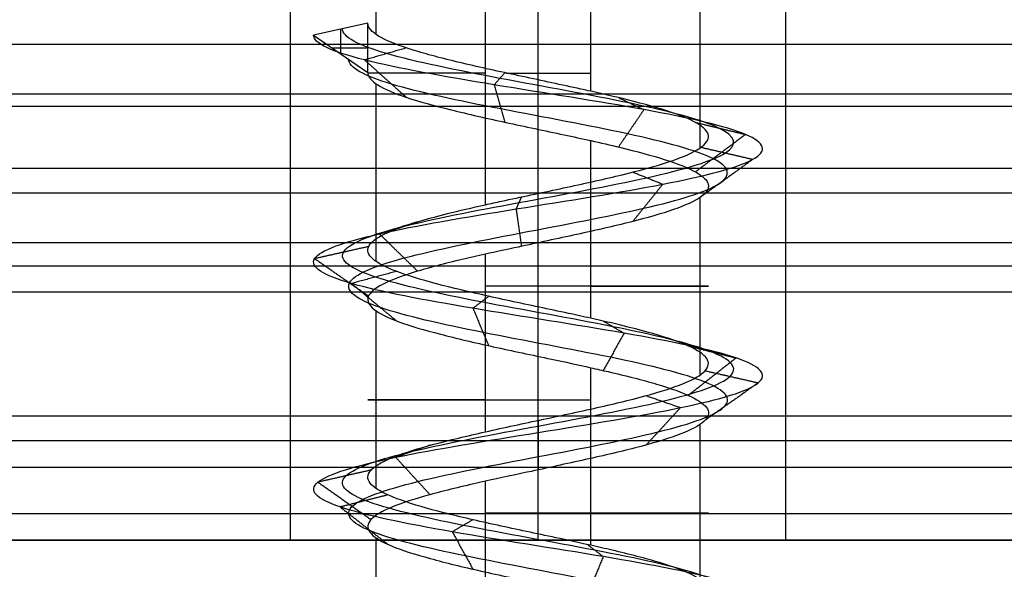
# Model space of a CAD drawing. Header units: millimetres. Extents: x -429 to 422, y -262 to 259.
# Tile 412 of 1056: x -331.31 to -323.36, y 209.83 to 214.27. Entities that reach past the tile are written whole.
import ezdxf

# ---------------------------------------------------------------- set-up
doc = ezdxf.new("R2010")
doc.units = ezdxf.units.MM
doc.layers.add('Default', color=7, linetype='Continuous', true_color=0x000000)
doc.layers.add('Screw', color=7, linetype='Continuous', true_color=0xffffff)

msp = doc.modelspace()

# ---------------------------------------------------------------- linework, layer by layer
at = {"layer": 'Default'}
for p, q in [((-427.1274, 210.0648, 1342.8222), (420.8726, 210.0648, 1342.8222)), ((420.8726, 210.0648, 772.8222), (-427.1274, 210.0648, 772.8222)), ((420.8726, 210.0648, 1057.8222), (-427.1274, 210.0648, 1057.8222)), ((-345.1274, 210.0648, 778.8222), (-329.1274, 210.0648, 778.8222)), ((-325.1274, 210.0648, 778.8222), (-297.6274, 210.0648, 778.8222))]:
    msp.add_line(p, q, dxfattribs=at)
for points in [[(-329.1274, 210.0648, 778.8222), (-329.1274, 213.8148, 778.8222), (-329.1274, 217.5648, 778.8222)], [(-327.1274, 210.0648, 780.8222), (-327.1274, 213.8148, 780.8222), (-327.1274, 217.5648, 780.8222)], [(-327.1274, 210.0648, 776.8222), (-327.1274, 213.8148, 776.8222), (-327.1274, 217.5648, 776.8222)], [(-325.1274, 210.0648, 778.8222), (-325.1274, 213.8148, 778.8222), (-325.1274, 217.5648, 778.8222)], [(396.8726, 214.0648, 1223.2137), (-3.1274, 214.0648, 1223.2137), (-403.1274, 214.0648, 1223.2137)], [(396.8726, 214.0648, 1215.8222), (-3.1274, 214.0648, 1215.8222), (-403.1274, 214.0648, 1215.8222)], [(396.8726, 214.0648, 1219.518), (-3.1274, 214.0648, 1219.518), (-403.1274, 214.0648, 1219.518)], [(396.8726, 214.0648, 1215.8222), (-3.1274, 214.0648, 1215.8222), (-403.1274, 214.0648, 1215.8222)], [(396.8726, 214.0648, 1223.2137), (-3.1274, 214.0648, 1223.2137), (-403.1274, 214.0648, 1223.2137)], [(396.8726, 214.0648, 1219.518), (-3.1274, 214.0648, 1219.518), (-403.1274, 214.0648, 1219.518)], [(396.8726, 213.6648, 1226.1222), (-3.1274, 213.6648, 1226.1222), (-403.1274, 213.6648, 1226.1222)], [(396.8726, 213.5648, 1196.2137), (-3.1274, 213.5648, 1196.2137), (-403.1274, 213.5648, 1196.2137)], [(396.8726, 213.5648, 1198.2137), (-3.1274, 213.5648, 1198.2137), (-403.1274, 213.5648, 1198.2137)], [(396.8726, 213.0648, 1223.2137), (-3.1274, 213.0648, 1223.2137), (-403.1274, 213.0648, 1223.2137)], [(396.8726, 212.8648, 1214.1137), (-3.1274, 212.8648, 1214.1137), (-403.1274, 212.8648, 1214.1137)], [(396.8726, 212.4648, 1224.4137), (-3.1274, 212.4648, 1224.4137), (-403.1274, 212.4648, 1224.4137)], [(396.8726, 212.2759, 1214.8193), (-3.1274, 212.2759, 1214.8193), (-403.1274, 212.2759, 1214.8193)], [(396.8726, 212.0648, 1215.7137), (-3.1274, 212.0648, 1215.7137), (-403.1274, 212.0648, 1215.7137)], [(396.8726, 212.0648, 1223.2137), (-3.1274, 212.0648, 1223.2137), (-403.1274, 212.0648, 1223.2137)], [(396.8726, 212.0648, 1219.4637), (-3.1274, 212.0648, 1219.4637), (-403.1274, 212.0648, 1219.4637)], [(396.8726, 212.0648, 1242.8222), (-3.1274, 212.0648, 1242.8222), (-403.1274, 212.0648, 1242.8222)], [(396.8726, 212.0648, 1240.8222), (-3.1274, 212.0648, 1240.8222), (-403.1274, 212.0648, 1240.8222)], [(396.8726, 212.0648, 1227.3222), (-3.1274, 212.0648, 1227.3222), (-403.1274, 212.0648, 1227.3222)], [(-316.0574, 212.0648, 1234.0722), (-335.6274, 212.0648, 1234.0722), (-355.1973, 212.0648, 1234.0722)], [(396.8726, 211.0648, 1196.2137), (-3.1274, 211.0648, 1196.2137), (-403.1274, 211.0648, 1196.2137)], [(396.8726, 211.0648, 1198.2137), (-3.1274, 211.0648, 1198.2137), (-403.1274, 211.0648, 1198.2137)], [(396.8726, 211.0648, 1197.2137), (-3.1274, 211.0648, 1197.2137), (-403.1274, 211.0648, 1197.2137)], [(396.8726, 210.8648, 1225.6137), (-3.1274, 210.8648, 1225.6137), (-403.1274, 210.8648, 1225.6137)], [(396.8726, 210.6506, 1242.2364), (-3.1274, 210.6506, 1242.2364), (-403.1274, 210.6506, 1242.2364)], [(396.8726, 210.2759, 1226.3193), (-3.1274, 210.2759, 1226.3193), (-403.1274, 210.2759, 1226.3193)], [(396.8726, 210.0648, 1240.8222), (-3.1274, 210.0648, 1240.8222), (-403.1274, 210.0648, 1240.8222)], [(396.8726, 210.0648, 1227.2137), (-3.1274, 210.0648, 1227.2137), (-403.1274, 210.0648, 1227.2137)], [(-316.0467, 210.0648, 1234.018), (-335.6274, 210.0648, 1234.018), (-355.2081, 210.0648, 1234.018)], [(-245.1274, 210.0648, 772.8222), (-295.1274, 210.0648, 772.8222), (-345.1274, 210.0648, 772.8222)], [(-345.1274, 210.0648, 784.8222), (-295.1274, 210.0648, 784.8222), (-245.1274, 210.0648, 784.8222)]]:
    msp.add_open_spline(points, degree=2, dxfattribs=at)
msp.add_rational_spline([(-325.1274, 210.0648, 778.8222), (-325.1274, 210.0648, 780.8222), (-327.1274, 210.0648, 780.8222), (-329.1274, 210.0648, 780.8222), (-329.1274, 210.0648, 778.8222), (-329.1274, 210.0648, 776.8222), (-327.1274, 210.0648, 776.8222), (-325.1274, 210.0648, 776.8222), (-325.1274, 210.0648, 778.8222)], [1, 0.707106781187, 1, 0.707106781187, 1, 0.707106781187, 1, 0.707106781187, 1], degree=2, knots=[224, 224, 224, 227.141593, 227.141593, 230.283185, 230.283185, 233.424778, 233.424778, 236.566371, 236.566371, 236.566371], dxfattribs=at)
at = {"layer": 'Screw', "color": 7, "true_color": 0xffffff}
for p, q in [((-328.435, 214.1466, 779.2471), (-328.435, 215.815, 779.2471)), ((-327.5523, 212.7718, 777.5146), (-327.5523, 215.815, 777.5146)), ((-326.7025, 213.6884, 780.1298), (-326.7025, 215.815, 780.1298)), ((-325.8198, 213.2302, 778.3974), (-325.8198, 215.815, 778.3974)), ((-328.5023, 214.2385, 778.8222), (-328.9398, 214.1411, 778.8222)), ((-328.5023, 213.8392, 778.8222), (-328.5023, 214.2385, 778.8222)), ((-328.9398, 214.1411, 778.8222), (-328.5023, 213.8392, 778.8222)), ((-328.721, 213.9901, 778.8222), (-328.721, 214.1898, 778.8222)), ((-328.7916, 214.0388, 778.8222), (-328.5023, 214.0388, 778.8222)), ((-328.435, 212.3135, 779.2471), (-328.435, 213.748, 779.2471)), ((-326.7025, 211.8553, 780.1298), (-326.7025, 213.2896, 780.1298)), ((-325.8198, 211.397, 778.3974), (-325.8198, 212.831, 778.3974)), ((-327.5523, 210.9386, 777.5146), (-327.5523, 212.373, 777.5146)), ((-328.435, 210.4804, 779.2471), (-328.435, 211.9149, 779.2471)), ((-326.7025, 210.0221, 780.1298), (-326.7025, 211.4562, 780.1298)), ((-325.8198, 209.5637, 778.3974), (-325.8198, 210.9979, 778.3974)), ((-327.5523, 209.1054, 777.5146), (-327.5523, 210.54, 777.5146)), ((-328.435, 208.6472, 779.2471), (-328.435, 210.0815, 779.2471))]:
    msp.add_line(p, q, dxfattribs=at)
at = {"layer": 'Screw', "color": 7, "true_color": 0xffffff, "extrusion": (0, 1, 0)}
for centre, start, end in [((327.1274, 778.8222, 213.8352), 288, 0.79462), ((327.1274, 778.8222, 213.8352), 79.19774, 108), ((327.1274, 778.8222, 212.1141), 108, 288), ((327.1274, 778.8222, 211.1976), 288, 108), ((327.1274, 778.8222, 210.2808), 108, 288)]:
    msp.add_arc(centre, 1.3749, start, end, dxfattribs=at)
at = {"layer": 'Screw', "color": 7, "true_color": 0xffffff}
for points, knots in [([(-326.7025, 213.6884, 780.1298), (-326.7292, 213.6943, 780.1384), (-326.756, 213.7003, 780.1463), (-326.9354, 213.7395, 780.1927), (-327.0967, 213.7734, 780.2057), (-327.41, 213.8404, 780.1769), (-327.5663, 213.8741, 780.1346), (-327.8515, 213.9408, 780.0015), (-327.9843, 213.9747, 779.9089), (-328.2076, 214.0416, 779.6872), (-328.3012, 214.0754, 779.5552), (-328.4365, 214.1421, 779.271), (-328.4799, 214.176, 779.1151), (-328.5, 214.2191, 778.9133), (-328.5023, 214.2288, 778.8677), (-328.5023, 214.2385, 778.8222)], [0.9407679, 0.9407679, 0.9407679, 0.9407679, 0.94268914, 0.94268914, 0.95352424, 0.95352424, 0.96436026, 0.96436026, 0.97519533, 0.97519533, 0.98603138, 0.98603138, 0.99686651, 0.99686651, 1, 1, 1, 1]), ([(-328.0232, 195.8092, 778.8222), (-328.0327, 195.8856, 778.5877), (-327.9642, 195.962, 778.3382), (-327.6384, 196.1148, 777.9584), (-327.3919, 196.1912, 777.8309), (-326.8629, 196.3439, 777.7928), (-326.5836, 196.4203, 777.8831), (-326.1613, 196.5731, 778.2514), (-326.0216, 196.6495, 778.5277), (-325.9834, 196.8022, 779.1167), (-326.0861, 196.8786, 779.4258), (-326.4968, 197.0314, 779.8905), (-326.8029, 197.1078, 780.0426), (-327.4519, 197.2605, 780.0808), (-327.7908, 197.3369, 779.9657), (-328.2979, 197.4897, 779.5126), (-328.4681, 197.566, 779.1767), (-328.4948, 197.7188, 778.4677), (-328.3506, 197.7952, 778.1088), (-327.8516, 197.948, 777.5882), (-327.4939, 198.0243, 777.4299), (-326.7609, 198.1771, 777.4147), (-326.3901, 198.2535, 777.5581), (-325.8525, 198.4063, 778.0741), (-325.6893, 198.4826, 778.4437), (-325.674, 198.6354, 779.2007), (-325.8224, 198.7118, 779.5834), (-326.3554, 198.8645, 780.138), (-326.7369, 198.9409, 780.3061), (-327.5179, 199.0937, 780.3214), (-327.9125, 199.1701, 780.1681), (-328.4841, 199.3228, 779.6182), (-328.6591, 199.3992, 779.2247), (-328.6705, 199.552, 778.4197), (-328.5066, 199.6284, 778.0164), (-327.9386, 199.7811, 777.4376), (-327.5359, 199.8575, 777.2657), (-326.7189, 200.0103, 777.2581), (-326.3096, 200.0867, 777.4225), (-325.7223, 200.2394, 777.9991), (-325.548, 200.3158, 778.4077), (-325.5403, 200.4686, 779.2367), (-325.7073, 200.545, 779.6519), (-326.2923, 200.6977, 780.2477), (-326.7069, 200.7741, 780.4245), (-327.5479, 200.9269, 780.4322), (-327.9691, 201.0033, 780.2628), (-328.5734, 201.156, 779.6693), (-328.7507, 201.2324, 779.2487), (-328.7615, 201.3756, 778.449), (-328.6367, 201.4425, 778.0723), (-328.1677, 201.5761, 777.4798), (-327.8267, 201.643, 777.2663), (-327.0793, 201.7766, 777.104), (-326.6755, 201.8435, 777.1559), (-325.9867, 201.9771, 777.509), (-325.7043, 202.044, 777.8089), (-325.3922, 202.1776, 778.5273), (-325.3639, 202.2445, 778.9432), (-325.5811, 202.3781, 779.7052), (-325.826, 202.445, 780.0486), (-326.485, 202.5786, 780.5049), (-326.8968, 202.6455, 780.6162), (-327.7049, 202.7792, 780.55), (-328.0982, 202.846, 780.3727), (-328.6873, 202.9797, 779.8024), (-328.8809, 203.0465, 779.4114), (-328.9755, 203.1802, 778.5877), (-328.865, 203.247, 778.1605), (-328.4037, 203.3807, 777.4701), (-328.0508, 203.4475, 777.2084), (-327.2562, 203.5812, 776.9674), (-326.8174, 203.648, 776.9889), (-326.0503, 203.7817, 777.3067), (-325.7247, 203.8485, 777.6017), (-325.3333, 203.9822, 778.334), (-325.2688, 204.049, 778.7686), (-325.4308, 204.1827, 779.583), (-325.6567, 204.2495, 779.9598), (-326.2986, 204.3832, 780.4866), (-326.7122, 204.45, 780.6346), (-327.5426, 204.5837, 780.6346), (-327.9562, 204.6505, 780.4866), (-328.5981, 204.7842, 779.9598), (-328.8239, 204.851, 779.583), (-328.9859, 204.9847, 778.7686), (-328.9215, 205.0515, 778.334), (-328.5301, 205.1852, 777.6017), (-328.2045, 205.252, 777.3067), (-327.4374, 205.3857, 776.9889), (-326.9986, 205.4525, 776.9674), (-326.204, 205.5862, 777.2084), (-325.8511, 205.653, 777.4701), (-325.3898, 205.7867, 778.1605), (-325.283, 205.8535, 778.5867), (-325.3644, 205.9872, 779.413), (-325.5523, 206.0541, 779.8102), (-326.1394, 206.1877, 780.3973), (-326.5366, 206.2546, 780.5852), (-327.3629, 206.3882, 780.6666), (-327.7891, 206.4551, 780.5598), (-328.4795, 206.5887, 780.0985), (-328.7412, 206.6556, 779.7456), (-328.9822, 206.7892, 778.951), (-328.9607, 206.8561, 778.5122), (-328.6429, 206.9897, 777.7451), (-328.3479, 207.0566, 777.4195), (-327.6156, 207.1902, 777.0281), (-327.181, 207.2571, 776.9637), (-326.3666, 207.3907, 777.1257), (-325.9898, 207.4576, 777.3515), (-325.463, 207.5913, 777.9934), (-325.315, 207.6581, 778.407), (-325.315, 207.7918, 779.2374), (-325.463, 207.8586, 779.651), (-325.9898, 207.9923, 780.2929), (-326.3666, 208.0591, 780.5188), (-327.181, 208.1928, 780.6808), (-327.6156, 208.2596, 780.6163), (-328.3479, 208.3933, 780.2249), (-328.6429, 208.4601, 779.8993), (-328.9607, 208.5938, 779.1322), (-328.9822, 208.6606, 778.6934), (-328.7412, 208.7943, 777.8988), (-328.4795, 208.8611, 777.5459), (-327.7891, 208.9948, 777.0846), (-327.3629, 209.0616, 776.9779), (-326.5366, 209.1953, 777.0593), (-326.1394, 209.2621, 777.2471), (-325.5523, 209.3958, 777.8342), (-325.3644, 209.4626, 778.2314), (-325.283, 209.5963, 779.0577), (-325.3898, 209.6631, 779.4839), (-325.8511, 209.7968, 780.1743), (-326.204, 209.8636, 780.436), (-326.9986, 209.9973, 780.6771), (-327.4374, 210.0641, 780.6555), (-328.2045, 210.1978, 780.3378), (-328.5301, 210.2646, 780.0427), (-328.9215, 210.3983, 779.3104), (-328.9859, 210.4651, 778.8758), (-328.8239, 210.5988, 778.0614), (-328.5981, 210.6656, 777.6846), (-327.9562, 210.7993, 777.1578), (-327.5426, 210.8662, 777.0098), (-326.7122, 210.9998, 777.0098), (-326.2986, 211.0667, 777.1578), (-325.6567, 211.2003, 777.6846), (-325.4308, 211.2672, 778.0614), (-325.2688, 211.4008, 778.8758), (-325.3333, 211.4677, 779.3104), (-325.7247, 211.6013, 780.0427), (-326.0503, 211.6682, 780.3378), (-326.8174, 211.8018, 780.6555), (-327.2562, 211.8687, 780.6771), (-328.0508, 212.0023, 780.436), (-328.4037, 212.0692, 780.1743), (-328.865, 212.2028, 779.4839), (-328.9717, 212.2697, 779.0577), (-328.8903, 212.4034, 778.2314), (-328.7025, 212.4702, 777.8342), (-328.1154, 212.6039, 777.2471), (-327.7182, 212.6707, 777.0593), (-326.8919, 212.8044, 776.9779), (-326.4657, 212.8712, 777.0846), (-325.7753, 213.0049, 777.5459), (-325.5136, 213.0717, 777.8988), (-325.2725, 213.2054, 778.6934), (-325.2941, 213.2722, 779.1322), (-325.6119, 213.4059, 779.8993), (-325.9069, 213.4727, 780.2249), (-326.6392, 213.6064, 780.6163), (-327.0738, 213.6732, 780.6808), (-327.8882, 213.8069, 780.5188), (-328.265, 213.8737, 780.2929), (-328.7918, 214.0074, 779.651), (-328.9398, 214.0741, 779.2381), (-328.9398, 214.1411, 778.8222)], [0.0909091, 0.0909091, 0.0909091, 0.0909091, 0.1022727, 0.1022727, 0.1136364, 0.1136364, 0.125, 0.125, 0.1363636, 0.1363636, 0.1477273, 0.1477273, 0.1590909, 0.1590909, 0.1704545, 0.1704545, 0.1818182, 0.1818182, 0.1931818, 0.1931818, 0.2045455, 0.2045455, 0.2159091, 0.2159091, 0.2272727, 0.2272727, 0.2386364, 0.2386364, 0.25, 0.25, 0.2613636, 0.2613636, 0.2727273, 0.2727273, 0.2840909, 0.2840909, 0.2954545, 0.2954545, 0.3068182, 0.3068182, 0.3181818, 0.3181818, 0.3295455, 0.3295455, 0.3409091, 0.3409091, 0.3522727, 0.3522727, 0.3636364, 0.3636364, 0.3735795, 0.3735795, 0.3835227, 0.3835227, 0.3934659, 0.3934659, 0.4034091, 0.4034091, 0.4133523, 0.4133523, 0.4232955, 0.4232955, 0.4332386, 0.4332386, 0.4431818, 0.4431818, 0.453125, 0.453125, 0.4630682, 0.4630682, 0.4730114, 0.4730114, 0.4829545, 0.4829545, 0.4928977, 0.4928977, 0.5028409, 0.5028409, 0.5127841, 0.5127841, 0.5227273, 0.5227273, 0.5326705, 0.5326705, 0.5426136, 0.5426136, 0.5525568, 0.5525568, 0.5625, 0.5625, 0.5724432, 0.5724432, 0.5823864, 0.5823864, 0.5923295, 0.5923295, 0.6022727, 0.6022727, 0.6122159, 0.6122159, 0.6221591, 0.6221591, 0.6321023, 0.6321023, 0.6420455, 0.6420455, 0.6519886, 0.6519886, 0.6619318, 0.6619318, 0.671875, 0.671875, 0.6818182, 0.6818182, 0.6917614, 0.6917614, 0.7017045, 0.7017045, 0.7116477, 0.7116477, 0.7215909, 0.7215909, 0.7315341, 0.7315341, 0.7414773, 0.7414773, 0.7514205, 0.7514205, 0.7613636, 0.7613636, 0.7713068, 0.7713068, 0.78125, 0.78125, 0.7911932, 0.7911932, 0.8011364, 0.8011364, 0.8110795, 0.8110795, 0.8210227, 0.8210227, 0.8309659, 0.8309659, 0.8409091, 0.8409091, 0.8508523, 0.8508523, 0.8607955, 0.8607955, 0.8707386, 0.8707386, 0.8806818, 0.8806818, 0.890625, 0.890625, 0.9005682, 0.9005682, 0.9105114, 0.9105114, 0.9204545, 0.9204545, 0.9303977, 0.9303977, 0.9403409, 0.9403409, 0.9502841, 0.9502841, 0.9602273, 0.9602273, 0.9701705, 0.9701705, 0.9801136, 0.9801136, 0.9900568, 0.9900568, 1, 1, 1, 1]), ([(-327.2052, 196.2898, 778.056), (-327.1796, 196.2996, 778.0508), (-327.1537, 196.3095, 778.047), (-326.9238, 196.3957, 778.0254), (-326.705, 196.4721, 778.0907), (-326.3689, 196.6249, 778.3729), (-326.2542, 196.7013, 778.5886), (-326.216, 196.854, 779.0558), (-326.2937, 196.9304, 779.3044), (-326.6182, 197.0832, 779.6829), (-326.8638, 197.1596, 779.81), (-327.391, 197.3123, 779.8482), (-327.6694, 197.3887, 779.7582), (-328.0904, 197.5415, 779.3912), (-328.2355, 197.6178, 779.1158), (-328.2622, 197.7706, 778.5286), (-328.143, 197.847, 778.2303), (-327.7301, 197.9998, 777.7958), (-327.433, 198.0761, 777.6626), (-326.8218, 198.2289, 777.6473), (-326.5115, 198.3053, 777.7657), (-326.0601, 198.4581, 778.1956), (-325.9219, 198.5344, 778.5046), (-325.9067, 198.6872, 779.1398), (-326.03, 198.7636, 779.462), (-326.4768, 198.9163, 779.9304), (-326.7978, 198.9927, 780.0735), (-327.457, 199.1455, 780.0888), (-327.7911, 199.2219, 779.9605), (-328.2765, 199.3746, 779.4967), (-328.4264, 199.451, 779.1638), (-328.4379, 199.6038, 778.4806), (-328.299, 199.6802, 778.1379), (-327.8171, 199.8329, 777.6452), (-327.475, 199.9093, 777.4984), (-326.7798, 200.0621, 777.4907), (-326.4311, 200.1385, 777.6301), (-325.9299, 200.2912, 778.1205), (-325.7806, 200.3676, 778.4686), (-325.773, 200.5204, 779.1758), (-325.9148, 200.5968, 779.5305), (-326.4137, 200.7495, 780.0402), (-326.7678, 200.8259, 780.1919), (-327.487, 200.9787, 780.1995), (-327.8476, 201.0551, 780.0552), (-328.3658, 201.2078, 779.5478), (-328.5181, 201.2842, 779.1878), (-328.5288, 201.4274, 778.5023), (-328.423, 201.4943, 778.1787), (-328.0216, 201.6279, 777.6686), (-327.7291, 201.6948, 777.4841), (-327.0862, 201.8284, 777.3426), (-326.7382, 201.8953, 777.3863), (-326.1434, 202.0289, 777.689), (-325.8988, 202.0958, 777.9472), (-325.6276, 202.2294, 778.5671), (-325.6021, 202.2963, 778.9266), (-325.7883, 202.4299, 779.5867), (-325.9996, 202.4968, 779.8847), (-326.5699, 202.6304, 780.2819), (-326.927, 202.6973, 780.3794), (-327.629, 202.831, 780.3237), (-327.9713, 202.8978, 780.1705), (-328.4851, 203.0315, 779.6756), (-328.6546, 203.0983, 779.3356), (-328.7387, 203.232, 778.6179), (-328.6419, 203.2988, 778.2455), (-328.2398, 203.4325, 777.6437), (-327.9323, 203.4993, 777.4156), (-327.2397, 203.633, 777.2055), (-326.8572, 203.6998, 777.2243), (-326.1885, 203.8335, 777.5012), (-325.9048, 203.9003, 777.7584), (-325.5636, 204.034, 778.3967), (-325.5074, 204.1008, 778.7755), (-325.6486, 204.2345, 779.4853), (-325.8455, 204.3013, 779.8138), (-326.405, 204.435, 780.2729), (-326.7655, 204.5018, 780.4019), (-327.4893, 204.6355, 780.4019), (-327.8498, 204.7023, 780.2729), (-328.4093, 204.836, 779.8138), (-328.6062, 204.9028, 779.4853), (-328.7474, 205.0365, 778.7755), (-328.6912, 205.1033, 778.3967), (-328.35, 205.237, 777.7584), (-328.0663, 205.3038, 777.5012), (-327.3976, 205.4375, 777.2243), (-327.0151, 205.5043, 777.2055), (-326.3225, 205.638, 777.4156), (-326.0149, 205.7048, 777.6437), (-325.6129, 205.8385, 778.2455), (-325.5198, 205.9053, 778.6169), (-325.5907, 206.039, 779.3372), (-325.7545, 206.1059, 779.6834), (-326.2662, 206.2395, 780.1951), (-326.6124, 206.3064, 780.3589), (-327.3327, 206.44, 780.4298), (-327.7042, 206.5069, 780.3368), (-328.3059, 206.6405, 779.9347), (-328.534, 206.7074, 779.6271), (-328.7441, 206.841, 778.9345), (-328.7253, 206.9079, 778.552), (-328.4484, 207.0415, 777.8834), (-328.1912, 207.1084, 777.5996), (-327.5529, 207.242, 777.2584), (-327.1741, 207.3089, 777.2022), (-326.4643, 207.4425, 777.3434), (-326.1358, 207.5094, 777.5403), (-325.6767, 207.6431, 778.0998), (-325.5477, 207.7099, 778.4603), (-325.5477, 207.8436, 779.1841), (-325.6767, 207.9104, 779.5446), (-326.1358, 208.0441, 780.1041), (-326.4643, 208.1109, 780.301), (-327.1741, 208.2446, 780.4422), (-327.5529, 208.3114, 780.386), (-328.1912, 208.4451, 780.0448), (-328.4484, 208.5119, 779.7611), (-328.7253, 208.6456, 779.0924), (-328.7441, 208.7124, 778.7099), (-328.534, 208.8461, 778.0174), (-328.3059, 208.9129, 777.7098), (-327.7042, 209.0466, 777.3077), (-327.3327, 209.1134, 777.2146), (-326.6124, 209.2471, 777.2856), (-326.2662, 209.3139, 777.4493), (-325.7545, 209.4476, 777.9611), (-325.5907, 209.5144, 778.3072), (-325.5198, 209.6481, 779.0275), (-325.6129, 209.7149, 779.399), (-326.0149, 209.8486, 780.0007), (-326.3225, 209.9154, 780.2289), (-327.0151, 210.0491, 780.439), (-327.3976, 210.1159, 780.4202), (-328.0663, 210.2496, 780.1432), (-328.35, 210.3164, 779.886), (-328.6912, 210.4501, 779.2477), (-328.7474, 210.5169, 778.8689), (-328.6062, 210.6506, 778.1591), (-328.4093, 210.7174, 777.8306), (-327.8498, 210.8511, 777.3715), (-327.4893, 210.918, 777.2425), (-326.7655, 211.0516, 777.2425), (-326.405, 211.1185, 777.3715), (-325.8455, 211.2521, 777.8306), (-325.6486, 211.319, 778.1591), (-325.5074, 211.4526, 778.8689), (-325.5636, 211.5195, 779.2477), (-325.9048, 211.6531, 779.886), (-326.1885, 211.72, 780.1432), (-326.8572, 211.8536, 780.4202), (-327.2397, 211.9205, 780.439), (-327.9323, 212.0541, 780.2289), (-328.2398, 212.121, 780.0007), (-328.6419, 212.2546, 779.399), (-328.735, 212.3215, 779.0275), (-328.664, 212.4552, 778.3072), (-328.5003, 212.522, 777.9611), (-327.9885, 212.6557, 777.4493), (-327.6424, 212.7225, 777.2856), (-326.9221, 212.8562, 777.2146), (-326.5506, 212.923, 777.3077), (-325.9489, 213.0567, 777.7098), (-325.7207, 213.1235, 778.0174), (-325.5106, 213.2572, 778.7099), (-325.5294, 213.324, 779.0924), (-325.8064, 213.4577, 779.7611), (-326.0636, 213.5245, 780.0448), (-326.7019, 213.6582, 780.386), (-327.0807, 213.725, 780.4422), (-327.7905, 213.8587, 780.301), (-328.119, 213.9255, 780.1041), (-328.5781, 214.0592, 779.5446), (-328.7071, 214.1259, 779.1847), (-328.7071, 214.1929, 778.8222)], [2.782471, 2.782471, 2.782471, 2.782471, 2.974275, 2.974275, 4.461413, 4.461413, 5.948551, 5.948551, 7.435688, 7.435688, 8.922826, 8.922826, 10.409964, 10.409964, 11.897102, 11.897102, 13.384239, 13.384239, 14.871377, 14.871377, 16.358515, 16.358515, 17.845652, 17.845652, 19.33279, 19.33279, 20.819928, 20.819928, 22.307065, 22.307065, 23.794203, 23.794203, 25.281341, 25.281341, 26.768478, 26.768478, 28.255616, 28.255616, 29.742754, 29.742754, 31.229892, 31.229892, 32.717029, 32.717029, 34.204167, 34.204167, 35.691305, 35.691305, 36.99255, 36.99255, 38.293796, 38.293796, 39.595041, 39.595041, 40.896287, 40.896287, 42.197532, 42.197532, 43.498777, 43.498777, 44.800023, 44.800023, 46.101268, 46.101268, 47.402514, 47.402514, 48.703759, 48.703759, 50.005005, 50.005005, 51.30625, 51.30625, 52.607496, 52.607496, 53.908741, 53.908741, 55.209987, 55.209987, 56.511232, 56.511232, 57.812478, 57.812478, 59.113723, 59.113723, 60.414969, 60.414969, 61.716214, 61.716214, 63.01746, 63.01746, 64.318705, 64.318705, 65.619951, 65.619951, 66.921196, 66.921196, 68.222442, 68.222442, 69.523687, 69.523687, 70.824933, 70.824933, 72.126178, 72.126178, 73.427423, 73.427423, 74.728669, 74.728669, 76.029914, 76.029914, 77.33116, 77.33116, 78.632405, 78.632405, 79.933651, 79.933651, 81.234896, 81.234896, 82.536142, 82.536142, 83.837387, 83.837387, 85.138633, 85.138633, 86.439878, 86.439878, 87.741124, 87.741124, 89.042369, 89.042369, 90.343615, 90.343615, 91.64486, 91.64486, 92.946106, 92.946106, 94.247351, 94.247351, 95.548597, 95.548597, 96.849842, 96.849842, 98.151088, 98.151088, 99.452333, 99.452333, 100.753579, 100.753579, 102.054824, 102.054824, 103.35607, 103.35607, 104.657315, 104.657315, 105.95856, 105.95856, 107.259806, 107.259806, 108.561051, 108.561051, 109.862297, 109.862297, 111.163542, 111.163542, 112.464788, 112.464788, 113.766033, 113.766033, 115.067279, 115.067279, 116.368524, 116.368524, 117.66977, 117.66977, 118.971015, 118.971015, 118.971015, 118.971015]), ([(-326.8313, 196.1896, 778.1266), (-326.7387, 196.2269, 778.1558), (-326.65, 196.2642, 778.203), (-326.4137, 196.3779, 778.3991), (-326.3045, 196.4543, 778.6018), (-326.2663, 196.607, 779.0427), (-326.3385, 196.6834, 779.2781), (-326.6445, 196.8362, 779.6381), (-326.877, 196.9125, 779.7597), (-327.3778, 197.0653, 779.7979), (-327.6431, 197.1417, 779.7133), (-328.0455, 197.2945, 779.3649), (-328.1852, 197.3708, 779.1026), (-328.2119, 197.5236, 778.5418), (-328.0982, 197.6, 778.2565), (-327.7039, 197.7528, 777.8406), (-327.4198, 197.8291, 777.7129), (-326.835, 197.9819, 777.6976), (-326.5378, 198.0583, 777.8106), (-326.1049, 198.2111, 778.2218), (-325.9722, 198.2874, 778.5178), (-325.9569, 198.4402, 779.1266), (-326.0748, 198.5166, 779.4358), (-326.5031, 198.6693, 779.8856), (-326.811, 198.7457, 780.0232), (-327.4438, 198.8985, 780.0385), (-327.7649, 198.9749, 779.9157), (-328.2316, 199.1276, 779.4705), (-328.3761, 199.204, 779.1506), (-328.3876, 199.3568, 778.4938), (-328.2542, 199.4332, 778.1641), (-327.7909, 199.5859, 777.69), (-327.4618, 199.6623, 777.5486), (-326.793, 199.8151, 777.541), (-326.4573, 199.8915, 777.675), (-325.9747, 200.0442, 778.1467), (-325.8309, 200.1206, 778.4818), (-325.8233, 200.2734, 779.1626), (-325.9597, 200.3498, 779.5042), (-326.44, 200.5025, 779.9953), (-326.781, 200.5789, 780.1416), (-327.4738, 200.7317, 780.1493), (-327.8214, 200.8081, 780.0104), (-328.3209, 200.9608, 779.5216), (-328.4678, 201.0372, 779.1746), (-328.4785, 201.1804, 778.5138), (-328.3768, 201.2473, 778.2017), (-327.9901, 201.3809, 777.7093), (-327.708, 201.4478, 777.5311), (-327.0877, 201.5814, 777.3941), (-326.7517, 201.6483, 777.436), (-326.1772, 201.7819, 777.7279), (-325.9408, 201.8488, 777.9771), (-325.6784, 201.9824, 778.5757), (-325.6535, 202.0493, 778.9231), (-325.8331, 202.1829, 779.5611), (-326.0371, 202.2498, 779.8493), (-326.5883, 202.3834, 780.2337), (-326.9336, 202.4503, 780.3283), (-327.6126, 202.584, 780.2748), (-327.9439, 202.6508, 780.1268), (-328.4414, 202.7845, 779.6482), (-328.6057, 202.8513, 779.3192), (-328.6876, 202.985, 778.6245), (-328.5937, 203.0518, 778.2638), (-328.2044, 203.1855, 777.6812), (-327.9066, 203.2523, 777.4603), (-327.2361, 203.386, 777.2569), (-326.8658, 203.4528, 777.2751), (-326.2184, 203.5865, 777.5433), (-325.9437, 203.6533, 777.7922), (-325.6134, 203.787, 778.4102), (-325.559, 203.8538, 778.777), (-325.6957, 203.9875, 779.4642), (-325.8863, 204.0543, 779.7822), (-326.4279, 204.188, 780.2268), (-326.777, 204.2548, 780.3517), (-327.4778, 204.3885, 780.3517), (-327.8268, 204.4553, 780.2268), (-328.3685, 204.589, 779.7822), (-328.5591, 204.6558, 779.4642), (-328.6958, 204.7895, 778.777), (-328.6414, 204.8563, 778.4102), (-328.3111, 204.99, 777.7922), (-328.0364, 205.0568, 777.5433), (-327.389, 205.1905, 777.2751), (-327.0187, 205.2573, 777.2569), (-326.3481, 205.391, 777.4603), (-326.0503, 205.4578, 777.6812), (-325.661, 205.5915, 778.2638), (-325.571, 205.6583, 778.6235), (-325.6396, 205.792, 779.3208), (-325.7982, 205.8589, 779.656), (-326.2936, 205.9925, 780.1514), (-326.6288, 206.0594, 780.31), (-327.3262, 206.193, 780.3787), (-327.6858, 206.2599, 780.2886), (-328.2684, 206.3935, 779.8993), (-328.4893, 206.4604, 779.6015), (-328.6927, 206.594, 778.9309), (-328.6745, 206.6609, 778.5606), (-328.4064, 206.7945, 777.9132), (-328.1574, 206.8614, 777.6385), (-327.5394, 206.995, 777.3082), (-327.1726, 207.0619, 777.2538), (-326.4854, 207.1955, 777.3905), (-326.1674, 207.2624, 777.5811), (-325.7228, 207.3961, 778.1228), (-325.5979, 207.4629, 778.4719), (-325.5979, 207.5966, 779.1726), (-325.7228, 207.6634, 779.5217), (-326.1674, 207.7971, 780.0633), (-326.4854, 207.8639, 780.2539), (-327.1726, 207.9976, 780.3906), (-327.5394, 208.0644, 780.3362), (-328.1574, 208.1981, 780.0059), (-328.4064, 208.2649, 779.7312), (-328.6745, 208.3986, 779.0838), (-328.6927, 208.4654, 778.7135), (-328.4893, 208.5991, 778.043), (-328.2684, 208.6659, 777.7452), (-327.6858, 208.7996, 777.3559), (-327.3262, 208.8664, 777.2658), (-326.6288, 209.0001, 777.3345), (-326.2936, 209.0669, 777.493), (-325.7982, 209.2006, 777.9885), (-325.6396, 209.2674, 778.3236), (-325.571, 209.4011, 779.021), (-325.661, 209.4679, 779.3806), (-326.0503, 209.6016, 779.9633), (-326.3481, 209.6684, 780.1841), (-327.0187, 209.8021, 780.3875), (-327.389, 209.8689, 780.3693), (-328.0364, 210.0026, 780.1012), (-328.3111, 210.0694, 779.8522), (-328.6414, 210.2031, 779.2342), (-328.6958, 210.2699, 778.8675), (-328.5591, 210.4036, 778.1802), (-328.3685, 210.4704, 777.8622), (-327.8268, 210.6041, 777.4177), (-327.4778, 210.671, 777.2928), (-326.777, 210.8046, 777.2928), (-326.4279, 210.8715, 777.4177), (-325.8863, 211.0051, 777.8622), (-325.6957, 211.072, 778.1802), (-325.559, 211.2056, 778.8675), (-325.6134, 211.2725, 779.2342), (-325.9437, 211.4061, 779.8522), (-326.2184, 211.473, 780.1012), (-326.8658, 211.6066, 780.3693), (-327.2361, 211.6735, 780.3875), (-327.9066, 211.8071, 780.1841), (-328.2044, 211.874, 779.9633), (-328.5937, 212.0076, 779.3806), (-328.6838, 212.0745, 779.021), (-328.6151, 212.2082, 778.3236), (-328.4566, 212.275, 777.9885), (-327.9611, 212.4087, 777.493), (-327.626, 212.4755, 777.3345), (-326.9286, 212.6092, 777.2658), (-326.569, 212.676, 777.3559), (-325.9864, 212.8097, 777.7452), (-325.7655, 212.8765, 778.043), (-325.5621, 213.0102, 778.7135), (-325.5803, 213.077, 779.0838), (-325.8484, 213.2107, 779.7312), (-326.0974, 213.2775, 780.0059), (-326.7154, 213.4112, 780.3362), (-327.0821, 213.478, 780.3906), (-327.7694, 213.6117, 780.2539), (-328.0874, 213.6785, 780.0633), (-328.5319, 213.8122, 779.5217), (-328.6569, 213.8789, 779.1731), (-328.6569, 213.9459, 778.8222)], [9.962929, 9.962929, 9.962929, 9.962929, 10.425509, 10.425509, 11.373282, 11.373282, 12.321056, 12.321056, 13.268829, 13.268829, 14.216603, 14.216603, 15.164377, 15.164377, 16.11215, 16.11215, 17.059924, 17.059924, 18.007697, 18.007697, 18.955471, 18.955471, 19.903244, 19.903244, 20.851018, 20.851018, 21.798791, 21.798791, 22.746565, 22.746565, 23.694338, 23.694338, 24.642112, 24.642112, 25.589885, 25.589885, 26.537659, 26.537659, 27.485432, 27.485432, 28.433206, 28.433206, 29.38098, 29.38098, 30.328753, 30.328753, 31.158055, 31.158055, 31.987357, 31.987357, 32.816659, 32.816659, 33.64596, 33.64596, 34.475262, 34.475262, 35.304564, 35.304564, 36.133866, 36.133866, 36.963168, 36.963168, 37.79247, 37.79247, 38.621772, 38.621772, 39.451073, 39.451073, 40.280375, 40.280375, 41.109677, 41.109677, 41.938979, 41.938979, 42.768281, 42.768281, 43.597583, 43.597583, 44.426884, 44.426884, 45.256186, 45.256186, 46.085488, 46.085488, 46.91479, 46.91479, 47.744092, 47.744092, 48.573394, 48.573394, 49.402695, 49.402695, 50.231997, 50.231997, 51.061299, 51.061299, 51.890601, 51.890601, 52.719903, 52.719903, 53.549205, 53.549205, 54.378507, 54.378507, 55.207808, 55.207808, 56.03711, 56.03711, 56.866412, 56.866412, 57.695714, 57.695714, 58.525016, 58.525016, 59.354318, 59.354318, 60.183619, 60.183619, 61.012921, 61.012921, 61.842223, 61.842223, 62.671525, 62.671525, 63.500827, 63.500827, 64.330129, 64.330129, 65.15943, 65.15943, 65.988732, 65.988732, 66.818034, 66.818034, 67.647336, 67.647336, 68.476638, 68.476638, 69.30594, 69.30594, 70.135242, 70.135242, 70.964543, 70.964543, 71.793845, 71.793845, 72.623147, 72.623147, 73.452449, 73.452449, 74.281751, 74.281751, 75.111053, 75.111053, 75.940354, 75.940354, 76.769656, 76.769656, 77.598958, 77.598958, 78.42826, 78.42826, 79.257562, 79.257562, 80.086864, 80.086864, 80.916165, 80.916165, 81.745467, 81.745467, 82.574769, 82.574769, 83.404071, 83.404071, 83.404071, 83.404071]), ([(-328.5023, 213.8392, 778.8222), (-328.5023, 213.8058, 778.9795), (-328.4745, 213.7725, 779.139), (-328.3682, 213.7057, 779.435), (-328.2882, 213.6714, 779.5756), (-328.088, 213.6046, 779.8183), (-327.965, 213.5713, 779.9238), (-327.6945, 213.5045, 780.0845), (-327.5433, 213.4701, 780.1421), (-327.2344, 213.4034, 780.2019), (-327.0724, 213.37, 780.205), (-326.8445, 213.3211, 780.1697), (-326.7727, 213.3053, 780.1525), (-326.7025, 213.2896, 780.1298)], [0, 0, 0, 0, 0.01131575, 0.01131575, 0.02263356, 0.02263356, 0.03395821, 0.03395821, 0.04527566, 0.04527566, 0.05660056, 0.05660056, 0.06186848, 0.06186848, 0.06186848, 0.06186848]), ([(-327.5523, 212.7718, 777.5146), (-327.5093, 212.7814, 777.5007), (-327.4658, 212.791, 777.4889), (-327.2684, 212.834, 777.4456), (-327.1066, 212.8678, 777.4385), (-326.7945, 212.9344, 777.479), (-326.6399, 212.9683, 777.5271), (-326.36, 213.0353, 777.6706), (-326.2307, 213.069, 777.7682), (-326.0158, 213.1357, 777.998), (-325.9271, 213.1696, 778.1335), (-325.8026, 213.2365, 778.4224), (-325.7649, 213.2703, 778.5799), (-325.7454, 213.3369, 778.8939), (-325.7632, 213.3709, 779.0548), (-325.851, 213.4378, 779.357), (-325.9222, 213.4716, 779.5024), (-326.1071, 213.5382, 779.7571), (-326.2232, 213.5721, 779.8698), (-326.4602, 213.6331, 780.0313), (-326.579, 213.6609, 780.0895), (-326.7025, 213.6884, 780.1298)], [0.84207939, 0.84207939, 0.84207939, 0.84207939, 0.84516883, 0.84516883, 0.85600471, 0.85600471, 0.8668399, 0.8668399, 0.87767581, 0.87767581, 0.88851098, 0.88851098, 0.89934692, 0.89934692, 0.91018206, 0.91018206, 0.92101803, 0.92101803, 0.93185315, 0.93185315, 0.9407679, 0.9407679, 0.9407679, 0.9407679]), ([(-326.7025, 213.2896, 780.1298), (-326.6221, 213.2714, 780.1035), (-326.544, 213.2533, 780.07), (-326.3319, 213.2021, 779.9546), (-326.205, 213.1687, 779.8538), (-325.9958, 213.102, 779.6188), (-325.9106, 213.0676, 779.4813), (-325.7931, 213.0009, 779.1894), (-325.7594, 212.9675, 779.0309), (-325.7476, 212.9007, 778.7165), (-325.7693, 212.8663, 778.5562), (-325.8645, 212.7996, 778.2563), (-325.9394, 212.7662, 778.1125), (-326.1304, 212.6994, 777.8625), (-326.2492, 212.665, 777.7528), (-326.5135, 212.5983, 777.582), (-326.6627, 212.565, 777.5187), (-326.9691, 212.4981, 777.4474), (-327.1306, 212.4637, 777.4384), (-327.3764, 212.4113, 777.4671), (-327.4658, 212.3922, 777.4867), (-327.5523, 212.373, 777.5146)], [0.0618685, 0.0618685, 0.0618685, 0.0618685, 0.067918, 0.067918, 0.0792429, 0.0792429, 0.0905603, 0.0905603, 0.1018851, 0.1018851, 0.1132025, 0.1132025, 0.1245274, 0.1245274, 0.1358448, 0.1358448, 0.1471696, 0.1471696, 0.158487, 0.158487, 0.1649804, 0.1649804, 0.1649804, 0.1649804]), ([(-326.7025, 211.8553, 780.1298), (-326.7617, 211.8685, 780.1489), (-326.8221, 211.8816, 780.1642), (-327.0378, 211.928, 780.2032), (-327.1997, 211.9619, 780.2042), (-327.51, 212.0289, 780.1521), (-327.6627, 212.0627, 780.0984), (-327.9372, 212.1293, 779.9444), (-328.0627, 212.1632, 779.8422), (-328.2689, 212.2302, 779.6046), (-328.3525, 212.264, 779.4659), (-328.4662, 212.3306, 779.1724), (-328.4979, 212.3645, 779.0137), (-328.5058, 212.4314, 778.6992), (-328.482, 212.4652, 778.539), (-328.383, 212.5318, 778.2403), (-328.3064, 212.5657, 778.0977), (-328.1123, 212.6327, 777.8501), (-327.992, 212.6665, 777.7417), (-327.7635, 212.7236, 777.5981), (-327.6598, 212.7477, 777.5498), (-327.5523, 212.7718, 777.5146)], [0.74339324, 0.74339324, 0.74339324, 0.74339324, 0.74764927, 0.74764927, 0.75848459, 0.75848459, 0.76932034, 0.76932034, 0.78015564, 0.78015564, 0.79099143, 0.79099143, 0.8018267, 0.8018267, 0.81266251, 0.81266251, 0.82349776, 0.82349776, 0.83433361, 0.83433361, 0.84207939, 0.84207939, 0.84207939, 0.84207939]), ([(-327.5523, 212.373, 777.5146), (-327.6165, 212.3588, 777.5356), (-327.6793, 212.3445, 777.5612), (-327.8802, 212.2969, 777.6611), (-328.0105, 212.2625, 777.7568), (-328.2284, 212.1958, 777.9839), (-328.3189, 212.1624, 778.1183), (-328.4471, 212.0956, 778.4057), (-328.4866, 212.0612, 778.5625), (-328.5102, 211.9946, 778.8763), (-328.4944, 211.9612, 779.0375), (-328.4104, 211.8943, 779.3407), (-328.3412, 211.8599, 779.4869), (-328.1596, 211.7933, 779.7439), (-328.0448, 211.7599, 779.8583), (-327.7871, 211.6931, 780.0387), (-327.6406, 211.6586, 780.1074), (-327.337, 211.5921, 780.1901), (-327.1757, 211.5586, 780.2052), (-326.9119, 211.5024, 780.1843), (-326.8051, 211.4792, 780.163), (-326.7025, 211.4562, 780.1298)], [0.1649804, 0.1649804, 0.1649804, 0.1649804, 0.1698117, 0.1698117, 0.1811291, 0.1811291, 0.1924539, 0.1924539, 0.2037712, 0.2037712, 0.215096, 0.215096, 0.2264133, 0.2264133, 0.237738, 0.237738, 0.2490554, 0.2490554, 0.26038, 0.26038, 0.2680947, 0.2680947, 0.2680947, 0.2680947]), ([(-327.5523, 210.9386, 777.5146), (-327.4768, 210.9554, 777.4903), (-327.3993, 210.9723, 777.4722), (-327.1656, 211.0225, 777.4389), (-327.0038, 211.0563, 777.4439), (-326.6956, 211.1229, 777.5075), (-326.545, 211.1568, 777.5669), (-326.2765, 211.2238, 777.7309), (-326.1548, 211.2576, 777.8377), (-325.9576, 211.3242, 778.0829), (-325.8792, 211.3581, 778.2246), (-325.7765, 211.425, 778.522), (-325.7507, 211.4589, 778.6818), (-325.7545, 211.5255, 778.9965), (-325.7843, 211.5594, 779.1556), (-325.8943, 211.6263, 779.4504), (-325.9761, 211.6601, 779.5901), (-326.1794, 211.7268, 779.8304), (-326.3036, 211.7606, 779.9342), (-326.5226, 211.8144, 780.0606), (-326.6111, 211.8349, 780.0999), (-326.7025, 211.8553, 780.1298)], [0.64470664, 0.64470664, 0.64470664, 0.64470664, 0.65012941, 0.65012941, 0.66096502, 0.66096502, 0.67180043, 0.67180043, 0.68263607, 0.68263607, 0.69347146, 0.69347146, 0.70430713, 0.70430713, 0.7151425, 0.7151425, 0.7259782, 0.7259782, 0.73681354, 0.73681354, 0.74339324, 0.74339324, 0.74339324, 0.74339324]), ([(-326.7025, 211.4562, 780.1298), (-326.6547, 211.4454, 780.1142), (-326.6077, 211.4347, 780.0961), (-326.4186, 211.3908, 780.0108), (-326.2845, 211.3574, 779.9197), (-326.0584, 211.2905, 779.701), (-325.9631, 211.2561, 779.5703), (-325.8242, 211.1895, 779.2879), (-325.7787, 211.1561, 779.1324), (-325.7435, 211.0892, 778.8197), (-325.7533, 211.0548, 778.6583), (-325.8258, 210.9883, 778.3521), (-325.8897, 210.9549, 778.2032), (-326.0615, 210.888, 777.9396), (-326.1718, 210.8536, 777.8213), (-326.4226, 210.787, 777.6313), (-326.5667, 210.7536, 777.557), (-326.8669, 210.6867, 777.4631), (-327.0273, 210.6523, 777.442), (-327.3086, 210.5928, 777.4537), (-327.4335, 210.5664, 777.4762), (-327.5523, 210.54, 777.5146)], [0.2680947, 0.2680947, 0.2680947, 0.2680947, 0.2716974, 0.2716974, 0.283022, 0.283022, 0.2943394, 0.2943394, 0.305664, 0.305664, 0.3169814, 0.3169814, 0.328306, 0.328306, 0.3396234, 0.3396234, 0.3509479, 0.3509479, 0.3622653, 0.3622653, 0.3712068, 0.3712068, 0.3712068, 0.3712068]), ([(-326.7025, 210.0221, 780.1298), (-326.7942, 210.0426, 780.1594), (-326.8891, 210.063, 780.1797), (-327.1407, 210.1166, 780.206), (-327.3022, 210.1504, 780.195), (-327.6078, 210.2174, 780.12), (-327.7561, 210.2512, 780.055), (-328.0183, 210.3178, 779.8811), (-328.1359, 210.3517, 779.7698), (-328.3239, 210.4187, 779.5175), (-328.3969, 210.4525, 779.373), (-328.4885, 210.5191, 779.0719), (-328.5084, 210.553, 778.9113), (-328.4928, 210.6199, 778.597), (-328.4572, 210.6538, 778.4391), (-328.3362, 210.7204, 778.1486), (-328.2493, 210.7543, 778.012), (-328.0373, 210.8212, 777.7795), (-327.9093, 210.855, 777.6804), (-327.7007, 210.905, 777.5701), (-327.6275, 210.9218, 777.5392), (-327.5523, 210.9386, 777.5146)], [0.54602155, 0.54602155, 0.54602155, 0.54602155, 0.55260985, 0.55260985, 0.56344539, 0.56344539, 0.57428087, 0.57428087, 0.58511638, 0.58511638, 0.59595189, 0.59595189, 0.60678739, 0.60678739, 0.61762293, 0.61762293, 0.62845839, 0.62845839, 0.63929397, 0.63929397, 0.64470664, 0.64470664, 0.64470664, 0.64470664]), ([(-327.5523, 210.54, 777.5146), (-327.5839, 210.533, 777.5249), (-327.6151, 210.5259, 777.5363), (-327.7914, 210.4854, 777.6081), (-327.9285, 210.451, 777.6938), (-328.1628, 210.3845, 777.904), (-328.263, 210.3511, 778.0313), (-328.4123, 210.2842, 778.3083), (-328.4635, 210.2498, 778.4617), (-328.5104, 210.1833, 778.7729), (-328.5067, 210.1498, 778.9349), (-328.4456, 210.0829, 779.2435), (-328.3874, 210.0485, 779.3944), (-328.2256, 209.982, 779.6643), (-328.1196, 209.9486, 779.7869), (-327.8761, 209.8816, 779.9861), (-327.7352, 209.8472, 780.0655), (-327.4386, 209.7808, 780.1706), (-327.2788, 209.7473, 780.1978), (-326.9802, 209.6837, 780.1965), (-326.8373, 209.6529, 780.1735), (-326.7025, 209.6229, 780.1298)], [0.3712068, 0.3712068, 0.3712068, 0.3712068, 0.3735898, 0.3735898, 0.3849072, 0.3849072, 0.3962316, 0.3962316, 0.4075491, 0.4075491, 0.4188735, 0.4188735, 0.430191, 0.430191, 0.4415153, 0.4415153, 0.4528328, 0.4528328, 0.4641571, 0.4641571, 0.4743259, 0.4743259, 0.4743259, 0.4743259]), ([(-327.5523, 209.1054, 777.5146), (-327.4445, 209.1294, 777.4798), (-327.3319, 209.1536, 777.458), (-327.0626, 209.211, 777.4399), (-326.9016, 209.2449, 777.4569), (-326.599, 209.3115, 777.5432), (-326.4532, 209.3453, 777.6137), (-326.1977, 209.4123, 777.7972), (-326.0843, 209.4461, 777.9128), (-325.9058, 209.5128, 778.1719), (-325.8382, 209.5466, 778.3191), (-325.7579, 209.6136, 778.6233), (-325.744, 209.6474, 778.7846), (-325.7713, 209.714, 779.0981), (-325.8128, 209.7479, 779.2546), (-325.9444, 209.8148, 779.5403), (-326.0364, 209.8487, 779.6736), (-326.257, 209.9153, 779.8981), (-326.3886, 209.9492, 779.9923), (-326.5858, 209.9958, 780.0874), (-326.6435, 210.0089, 780.1105), (-326.7025, 210.0221, 780.1298)], [0.44733415, 0.44733415, 0.44733415, 0.44733415, 0.4550905, 0.4550905, 0.46592583, 0.46592583, 0.47676147, 0.47676147, 0.48759682, 0.48759682, 0.49843244, 0.49843244, 0.50926782, 0.50926782, 0.52010341, 0.52010341, 0.53093883, 0.53093883, 0.5417744, 0.5417744, 0.54602155, 0.54602155, 0.54602155, 0.54602155])]:
    msp.add_open_spline(points, degree=3, knots=knots, dxfattribs=at)
for points in [[(-328.1902, 214.0379, 779.6945), (-328.3593, 213.9892, 779.8332), (-328.5284, 213.9406, 779.972)], [(-328.5284, 213.9406, 779.972), (-328.3593, 213.7896, 779.8332), (-328.1902, 213.6387, 779.6944)], [(-327.3956, 213.8374, 780.1708), (-327.4383, 213.7887, 780.3853), (-327.481, 213.74, 780.5998)], [(-327.481, 213.74, 780.5998), (-327.4383, 213.5891, 780.3852), (-327.3956, 213.4382, 780.1707)], [(-326.4792, 213.6369, 780.0348), (-326.3761, 213.5882, 780.2277), (-326.273, 213.5395, 780.4206)], [(-326.273, 213.5395, 780.4206), (-326.3762, 213.3886, 780.2277), (-326.4793, 213.2377, 780.0348)], [(-325.8571, 213.4364, 779.3484), (-325.655, 213.3877, 779.4321), (-325.453, 213.339, 779.5158)], [(-325.453, 213.339, 779.5158), (-325.6551, 213.1881, 779.4321), (-325.8572, 213.0372, 779.3484)], [(-325.8116, 213.2359, 778.4231), (-325.6023, 213.1872, 778.3596), (-325.3931, 213.1385, 778.2961)], [(-325.3931, 213.1385, 778.2961), (-325.6024, 212.9876, 778.3596), (-325.8117, 212.8367, 778.4231)], [(-326.3635, 213.0354, 777.679), (-326.242, 212.9867, 777.4971), (-326.1205, 212.938, 777.3153)], [(-326.1205, 212.938, 777.3153), (-326.242, 212.7871, 777.4972), (-326.3635, 212.6362, 777.679)], [(-327.2622, 212.8349, 777.4538), (-327.2836, 212.7862, 777.2362), (-327.305, 212.7375, 777.0186)], [(-327.305, 212.7375, 777.0186), (-327.2836, 212.5866, 777.2363), (-327.2622, 212.4357, 777.4539)], [(-328.0997, 212.6344, 777.8499), (-328.2543, 212.5857, 777.6953), (-328.4089, 212.537, 777.5407)], [(-328.4089, 212.537, 777.5407), (-328.2543, 212.3861, 777.6953), (-328.0996, 212.2352, 777.85)], [(-328.4958, 212.4339, 778.6874), (-328.7134, 212.3852, 778.666), (-328.931, 212.3365, 778.6446)], [(-328.931, 212.3365, 778.6446), (-328.7134, 212.1856, 778.666), (-328.4957, 212.0347, 778.6875)], [(-328.2707, 212.2334, 779.5861), (-328.4525, 212.1847, 779.7076), (-328.6343, 212.136, 779.8291)], [(-328.6343, 212.136, 779.8291), (-328.4524, 211.9851, 779.7076), (-328.2706, 211.8342, 779.5861)], [(-327.5265, 212.0329, 780.138), (-327.59, 211.9842, 780.3473), (-327.6535, 211.9355, 780.5566)], [(-327.6535, 211.9355, 780.5566), (-327.59, 211.7846, 780.3472), (-327.5265, 211.6337, 780.1379)], [(-326.6012, 211.8324, 780.0926), (-326.5175, 211.7837, 780.2946), (-326.4338, 211.735, 780.4966)], [(-326.4338, 211.735, 780.4966), (-326.5175, 211.5841, 780.2945), (-326.6012, 211.4332, 780.0924)], [(-325.9147, 211.6319, 779.4704), (-325.7219, 211.5832, 779.5735), (-325.529, 211.5345, 779.6766)], [(-325.529, 211.5345, 779.6766), (-325.7219, 211.3836, 779.5734), (-325.9148, 211.2326, 779.4703)], [(-325.7788, 211.4314, 778.554), (-325.5643, 211.3827, 778.5113), (-325.3498, 211.334, 778.4686)], [(-325.3498, 211.334, 778.4686), (-325.5644, 211.1831, 778.5113), (-325.7789, 211.0321, 778.554)], [(-326.2551, 211.2309, 777.7593), (-326.1164, 211.1822, 777.5903), (-325.9776, 211.1335, 777.4212)], [(-325.9776, 211.1335, 777.4212), (-326.1164, 210.9826, 777.5903), (-326.2552, 210.8316, 777.7594)], [(-327.1274, 211.0304, 777.4472), (-327.1274, 210.9817, 777.2285), (-327.1274, 210.933, 777.0098)], [(-327.1274, 210.933, 777.0098), (-327.1274, 210.7821, 777.2286), (-327.1274, 210.6311, 777.4473)], [(-327.9997, 210.8299, 777.7593), (-328.1384, 210.7812, 777.5903), (-328.2772, 210.7325, 777.4212)], [(-328.2772, 210.7325, 777.4212), (-328.1384, 210.5816, 777.5903), (-327.9996, 210.4306, 777.7594)], [(-328.476, 210.6294, 778.554), (-328.6905, 210.5807, 778.5113), (-328.9049, 210.532, 778.4686)], [(-328.9049, 210.532, 778.4686), (-328.6904, 210.3811, 778.5113), (-328.4759, 210.2301, 778.554)], [(-328.3401, 210.4289, 779.4704), (-328.5329, 210.3802, 779.5735), (-328.7258, 210.3315, 779.6766)], [(-328.7258, 210.3315, 779.6766), (-328.5329, 210.1806, 779.5734), (-328.3399, 210.0296, 779.4703)], [(-327.6536, 210.2283, 780.0926), (-327.7373, 210.1797, 780.2946), (-327.821, 210.131, 780.4966)], [(-327.821, 210.131, 780.4966), (-327.7373, 209.98, 780.2945), (-327.6535, 209.8291, 780.0925)], [(-326.7282, 210.0278, 780.138), (-326.6648, 209.9792, 780.3473), (-326.6013, 209.9305, 780.5566)], [(-326.6013, 209.9305, 780.5566), (-326.6648, 209.7795, 780.3472), (-326.7283, 209.6286, 780.1379)]]:
    msp.add_open_spline(points, degree=2, dxfattribs=at)

doc.saveas('drawing.dxf')
